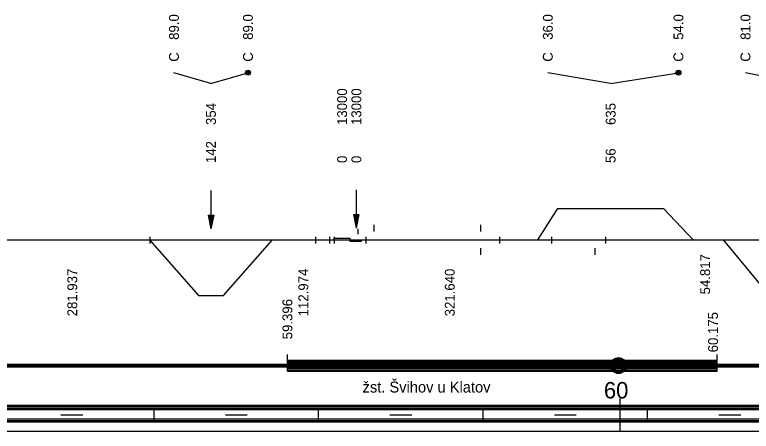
# Model space of a CAD drawing. Extents: x 2 to 10148, y 0 to 380.
# Drawn here: x 6189.6 to 6323.9, y 0 to 76.1 of the extents above; entities that cross this region are included whole.
import ezdxf

# ---------------------------------------------------------------- set-up
doc = ezdxf.new("R2010")
doc.units = 0
for name, color, linetype in [('CARKY_ZWANG', 7, 'Continuous'), ('KRIV1_CARA', 7, 'Continuous'), ('KRIV1_TEXT', 7, 'Continuous'), ('L_OBJEKTY_TEXT', 7, 'Continuous'), ('L_OBJEKTY_TVAR', 7, 'Continuous'), ('RAM', 7, 'Continuous'), ('REZERVA', 7, 'Continuous'), ('STAN_CARA', 7, 'Continuous'), ('STAN_TEXT', 7, 'Continuous')]:
    doc.layers.add(name, color=color, linetype=linetype)

msp = doc.modelspace()

# ---------------------------------------------------------------- linework, layer by layer
for p, q in [((6255.05, 37.7), (6255.05, 36.5)), ((6274.56, 37.7), (6274.56, 36.5)), ((6214.22, 35.51), (6214.22, 34.32)), ((6244.42, 35.51), (6244.42, 34.32)), ((6247, 35.51), (6247, 34.32)), ((6247.85, 35.51), (6247.85, 34.32)), ((6253.59, 35.51), (6253.59, 34.32)), ((6278.01, 35.51), (6278.01, 34.32)), ((6287.51, 35.51), (6287.51, 34.32)), ((6297.34, 35.51), (6297.34, 34.32)), ((6274.56, 33.45), (6274.56, 32.26)), ((6295.39, 33.45), (6295.39, 32.26))]:
    msp.add_line(p, q)
at = {"layer": 'CARKY_ZWANG'}
msp.add_line((6252.24, 36), (6252.24, 37), dxfattribs=at)
at = {"layer": 'KRIV1_CARA'}
for p, q in [((6285.01, 35), (6288.61, 40.67)), ((6288.61, 40.67), (6307.93, 40.67)), ((6307.93, 40.67), (6313.33, 35)), ((5974.91, 35), (6872.96, 35)), ((6214.17, 35), (6223.07, 24.83)), ((6227.67, 24.83), (6236.57, 35)), ((6247.87, 35), (6247.87, 35.28)), ((6247.87, 35.28), (6250.71, 35.28)), ((6250.71, 35.28), (6250.71, 35)), ((6250.71, 35), (6250.71, 34.72)), ((6252.85, 34.72), (6252.85, 35)), ((6318.81, 35), (6326.91, 25.11)), ((6250.71, 34.72), (6252.85, 34.72)), ((6223.07, 24.83), (6227.67, 24.83))]:
    msp.add_line(p, q, dxfattribs=at)
at = {"layer": 'KRIV1_TEXT'}
for p, q in [((6225.37, 63.5), (6218.62, 65.5)), ((6225.37, 63.5), (6232.12, 65.5)), ((6298.27, 63.5), (6286.81, 65.5)), ((6298.27, 63.5), (6310.63, 65.5)), ((6332.77, 63.5), (6322.86, 65.5)), ((6225.37, 44), (6225.37, 42.2)), ((6251.86, 44.08), (6251.86, 42.28)), ((6225.37, 42.2), (6225.37, 40)), ((6251.86, 42.28), (6251.86, 40.08)), ((6224.87, 39.5), (6225.37, 37)), ((6224.87, 39.5), (6225.87, 39.5)), ((6224.97, 39.5), (6225.37, 37.5)), ((6225.07, 39.5), (6225.37, 38)), ((6225.17, 39.5), (6225.37, 38.5)), ((6225.27, 39.5), (6225.37, 39)), ((6225.37, 40), (6225.37, 37)), ((6225.87, 39.5), (6225.37, 37)), ((6225.77, 39.5), (6225.37, 37.5)), ((6225.67, 39.5), (6225.37, 38)), ((6225.57, 39.5), (6225.37, 38.5)), ((6225.47, 39.5), (6225.37, 39)), ((6225.37, 39.5), (6225.37, 39.5)), ((6225.37, 39.5), (6225.37, 39.5)), ((6251.36, 39.58), (6251.86, 37.08)), ((6251.36, 39.58), (6252.36, 39.58)), ((6251.46, 39.58), (6251.86, 37.58)), ((6251.56, 39.58), (6251.86, 38.08)), ((6251.66, 39.58), (6251.86, 38.58)), ((6251.76, 39.58), (6251.86, 39.08)), ((6251.86, 40.08), (6251.86, 37.08)), ((6252.36, 39.58), (6251.86, 37.08)), ((6252.26, 39.58), (6251.86, 37.58)), ((6252.16, 39.58), (6251.86, 38.08)), ((6252.06, 39.58), (6251.86, 38.58)), ((6251.96, 39.58), (6251.86, 39.08)), ((6251.86, 39.58), (6251.86, 39.58)), ((6251.86, 39.58), (6251.86, 39.58))]:
    msp.add_line(p, q, dxfattribs=at)
for centre, radius in [((6232.12, 65.5), 0.45), ((6310.63, 65.5), 0.45), ((6232.12, 65.5), 0.3), ((6232.12, 65.5), 0.15), ((6310.63, 65.5), 0.3), ((6310.63, 65.5), 0.15)]:
    msp.add_circle(centre, radius, dxfattribs=at)
at = {"layer": 'L_OBJEKTY_TVAR'}
for p, q in [((6239.32, 11), (6239.32, 14)), ((6317.69, 11), (6317.69, 14)), ((6239.32, 13), (6317.69, 13)), ((6239.32, 12.75), (6317.69, 12.75)), ((6239.32, 12.5), (6317.69, 12.5)), ((6239.32, 12.25), (6551.02, 12.25)), ((6239.32, 12), (6443.97, 12)), ((6239.32, 11.75), (6581.04, 11.75)), ((6239.32, 11.5), (6317.69, 11.5)), ((6239.32, 11.25), (6317.69, 11.25)), ((6239.32, 11), (6317.69, 11))]:
    msp.add_line(p, q, dxfattribs=at)
at = {"layer": 'RAM'}
for p, q in [((6300, 0), (6300, 6)), ((5974.91, 4.75), (6872.96, 4.75)), ((5974.91, 4.5), (6872.96, 4.5)), ((5974.91, 4.25), (6872.96, 4.25)), ((5974.91, 4), (6872.96, 4)), ((6198, 3), (6202, 3)), ((6215, 2), (6215, 4)), ((6228, 3), (6232, 3)), ((6245, 2), (6245, 4)), ((6258, 3), (6262, 3)), ((6275, 2), (6275, 4)), ((6288, 3), (6292, 3)), ((6305, 2), (6305, 4)), ((6318, 3), (6322, 3)), ((5974.91, 2.25), (6872.96, 2.25)), ((5974.91, 2), (6872.96, 2)), ((5974.91, 1.75), (6872.96, 1.75)), ((5974.91, 0), (6872.96, 0))]:
    msp.add_line(p, q, dxfattribs=at)
at = {"layer": 'REZERVA'}
for radius in [1.45, 1.4, 1.35, 1.3, 1.25, 1.2, 1.15, 1.1, 1.05, 1]:
    msp.add_circle((6299.69, 12), radius, dxfattribs=at)
at = {"layer": 'STAN_CARA'}
for p, q in [((5974.91, 12.25), (6298.19, 12.25)), ((6301.19, 12.25), (6798.19, 12.25)), ((5974.91, 12), (6298.19, 12)), ((5974.91, 12), (6298.19, 12)), ((5974.91, 11.75), (6298.19, 11.75)), ((6301.19, 12), (6798.19, 12)), ((6301.19, 12), (6798.19, 12)), ((6301.19, 11.75), (6798.19, 11.75))]:
    msp.add_line(p, q, dxfattribs=at)

# ---------------------------------------------------------------- texts
at = {"layer": 'KRIV1_TEXT'}
for s, p in [('89.0', (6219.52, 71.5)), ('89.0', (6233.02, 71.5)), ('36.0', (6287.71, 71.5)), ('54.0', (6311.53, 71.5)), ('81.0', (6323.76, 71.5)), ('C', (6219.52, 67.5)), ('C', (6233.02, 67.5)), ('C', (6287.71, 67.5)), ('C', (6311.53, 67.5)), ('C', (6323.76, 67.5)), ('13000', (6250.19, 55.95)), ('13000', (6252.79, 55.95)), ('354', (6226.27, 55.95)), ('635', (6299.17, 55.95)), ('142', (6226.27, 49)), ('56', (6299.17, 49)), ('0', (6250.19, 49)), ('0', (6252.79, 49)), ('54.817', (6316.4, 25)), ('281.937', (6200.97, 21)), ('112.974', (6243.12, 21)), ('321.640', (6269.83, 21))]:
    msp.add_text(s, height=1.8, rotation=90, dxfattribs=at).set_placement(p)
at = {"layer": 'L_OBJEKTY_TEXT'}
for s, p in [('59.396', (6240.22, 16.8)), ('60.175', (6317.84, 14.42))]:
    msp.add_text(s, height=1.8, rotation=90, dxfattribs=at).set_placement(p)
msp.add_text('žst. Švihov u Klatov', height=2, dxfattribs=at).set_placement((6253.02, 7.08))
at = {"layer": 'STAN_TEXT'}
msp.add_text('60', height=3, dxfattribs=at).set_placement((6297.04, 6))

doc.saveas('drawing.dxf')
